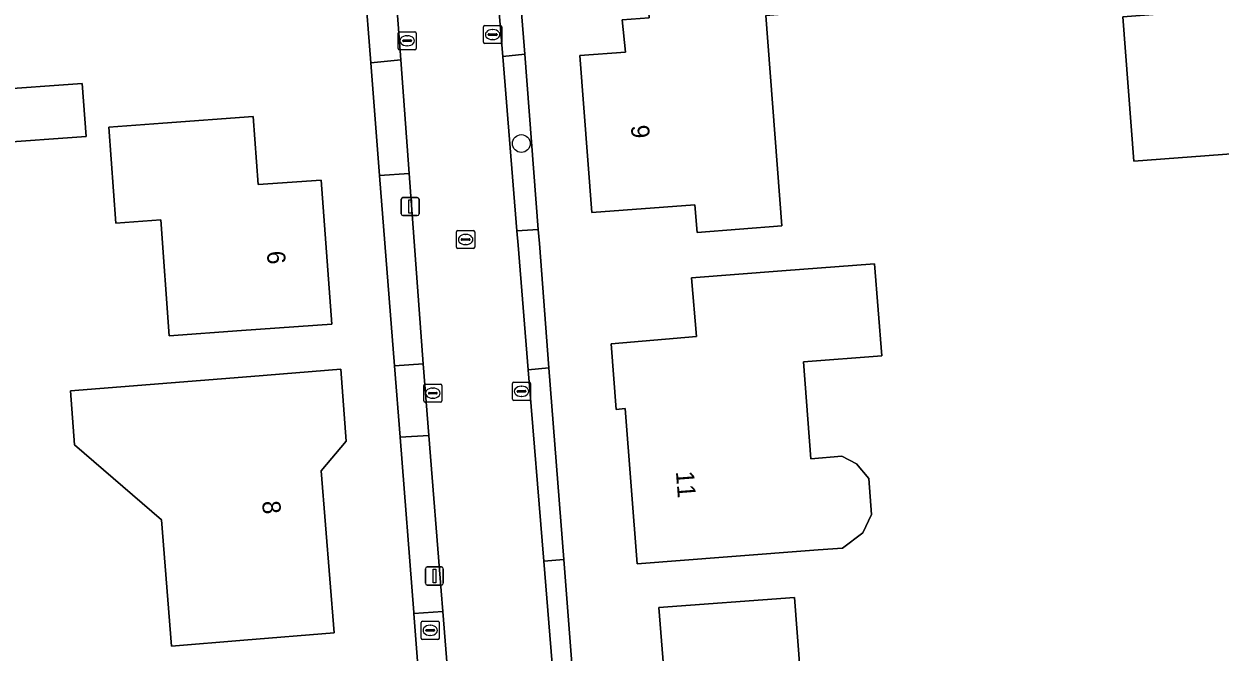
# Model space of a CAD drawing. Extents: x 157320 to 158835, y 386650 to 388491.
# Drawn here: x 158258.3 to 158324.3, y 387564.5 to 387599.1 of the extents above; entities that cross this region are included whole.
import ezdxf

# ---------------------------------------------------------------- set-up
doc = ezdxf.new("R2010")
doc.units = 0
for name, color, linetype in [('IMGEO_Boom', 7, 'Continuous'), ('IMGEO_Brandkraan', 7, 'Continuous'), ('IMGEO_Erf', 7, 'Continuous'), ('IMGEO_Groenvoorziening', 7, 'Continuous'), ('IMGEO_Kolk', 7, 'Continuous'), ('IMGEO_Lichtmast', 7, 'Continuous'), ('IMGEO_Pand', 7, 'Continuous'), ('IMGEO_Pand_nummerreeks', 7, 'Continuous'), ('IMGEO_Rijbaan_lokaal_gesloten', 7, 'Continuous'), ('IMGEO_Rioolput', 7, 'Continuous'), ('IMGEO_Voetpad_open', 7, 'Continuous')]:
    doc.layers.add(name, color=color, linetype=linetype)

msp = doc.modelspace()

# ---------------------------------------------------------------- linework, layer by layer
at = {"layer": 'IMGEO_Boom'}
msp.add_circle((158285.766, 387592.545), 0.489, dxfattribs=at)
at = {"layer": 'IMGEO_Brandkraan'}
for p, q in [((158280.238, 387565.248), (158280.238, 387566.1)), ((158280.313, 387566.174), (158281.165, 387566.174)), ((158280.54, 387565.717), (158280.938, 387565.717)), ((158280.726, 387565.954), (158280.751, 387565.954)), ((158281.239, 387566.1), (158281.239, 387565.248)), ((158281.165, 387565.174), (158280.313, 387565.174)), ((158280.497, 387565.668), (158280.497, 387565.68)), ((158280.935, 387565.631), (158280.537, 387565.631)), ((158280.749, 387565.394), (158280.724, 387565.394)), ((158280.981, 387565.68), (158280.981, 387565.668))]:
    msp.add_line(p, q, dxfattribs=at)
for points in [[(158280.238, 387565.248), (158280.238, 387566.1)], [(158280.313, 387566.174), (158281.165, 387566.174)], [(158281.239, 387566.1), (158281.239, 387565.248)], [(158281.165, 387565.174), (158280.313, 387565.174)]]:
    msp.add_lwpolyline(points, dxfattribs=at)
for centre, radius, start, end in [((158280.315, 387566.098), 0.0765, 91.55205, 178.44795), ((158280.315, 387566.098), 0.0765, 91.55205, 178.44795), ((158280.537, 387565.677), 0.0403, 85.87752, 175.75265), ((158280.942, 387565.679), 0.0386, 1.73085, 96.63898), ((158281.163, 387566.098), 0.0765, 1.55205, 88.44795), ((158281.163, 387566.098), 0.0765, 1.55205, 88.44795), ((158280.315, 387565.25), 0.0765, 181.55205, 268.44795), ((158280.315, 387565.25), 0.0765, 181.55205, 268.44795), ((158280.534, 387565.667), 0.0366, 178.93798, 274.71019), ((158280.938, 387565.674), 0.043, 264.86636, 352.45326), ((158281.163, 387565.25), 0.0765, 271.55205, 358.44795), ((158281.163, 387565.25), 0.0765, 271.55205, 358.44795)]:
    msp.add_arc(centre, radius, start, end, dxfattribs=at)
for centre, major_axis, ratio, start_param, end_param in [((158280.725, 387565.674), (-0.387, 0.002), 0.722429, 4.712389, 7.853982), ((158280.75, 387565.674), (-0.39, 0.002), 0.717154, 1.570796, 4.712389)]:
    msp.add_ellipse(centre, major_axis=major_axis, ratio=ratio, start_param=start_param, end_param=end_param, dxfattribs=at)
at = {"layer": 'IMGEO_Erf'}
for points in [[(158279.07, 387576.334), (158278.762, 387580.273), (158277.942, 387590.779), (158277.456, 387597.006), (158276.412, 387610.375), (158275.632, 387620.366), (158274.568, 387633.986), (158274.475, 387635.184), (158274.263, 387637.895), (158272.074, 387640.047), (158269.51, 387640.058), (158268.447, 387640.062), (158253.047, 387640.125), (158247.419, 387640.148), (158247.42, 387640.337), (158232.584, 387640.439), (158231.659, 387638.42), (158218.273, 387609.64), (158213.897, 387596.941), (158211.322, 387580.364), (158210.214, 387573.247)], [(158285.6, 387602.082), (158285.955, 387597.47), (158286.7, 387587.799), (158286.76, 387587.024), (158287.289, 387580.163), (158288.104, 387569.58), (158288.819, 387560.498), (158290.707, 387536.775), (158292.806, 387534.648), (158300.504, 387534.106), (158303.305, 387533.909), (158323.325, 387532.499), (158326.705, 387532.261)], [(158232.355, 387493.717), (158235.077, 387493.358), (158243.118, 387500), (158245.175, 387501.699), (158256.008, 387510.648), (158261.223, 387514.955), (158266.156, 387519.03), (158270.83, 387522.891), (158271.96, 387523.824), (158277.653, 387528.526), (158277.725, 387528.586), (158278.367, 387529.116), (158280.95, 387531.25), (158282.333, 387534.536), (158281.402, 387546.456), (158281.207, 387548.958), (158280.98, 387551.862), (158280.882, 387553.115), (158280.351, 387559.925), (158279.829, 387566.604), (158279.825, 387566.656), (158279.07, 387576.334)]]:
    msp.add_lwpolyline(points, dxfattribs=at)
for points in [[(158295.469, 387587.637), (158295.352, 387589.167), (158289.65, 387588.73), (158288.99, 387597.41), (158291.51, 387597.58), (158291.34, 387599.37), (158292.828, 387599.473), (158292.586, 387602.966), (158297.572, 387603.347), (158301, 387603.609), (158301.294, 387599.775), (158299.257, 387599.618), (158300.148, 387587.996)], [(158333.28, 387592.58), (158330.125, 387592.362), (158327.657, 387592.175), (158319.576, 387591.564), (158318.973, 387599.541), (158321.366, 387599.722), (158321.138, 387602.797), (158325.975, 387603.163), (158330.96, 387603.54), (158331.22, 387600.43), (158332.67, 387600.56)], [(158256.585, 387592.562), (158256.371, 387595.485), (158261.519, 387595.861), (158261.733, 387592.938)], [(158265.866, 387588.332), (158263.375, 387588.151), (158262.988, 387593.451), (158265.973, 387593.669), (158270.959, 387594.032), (158271.233, 387590.276), (158274.71, 387590.53), (158275.3, 387582.58), (158270.314, 387582.216), (158266.333, 387581.926)], [(158304.626, 387571.05), (158303.494, 387570.219), (158302.147, 387570.114), (158297.146, 387569.726), (158292.16, 387569.34), (158291.504, 387577.911), (158291.006, 387577.872), (158290.73, 387581.48), (158295.436, 387581.89), (158295.153, 387585.134), (158300.139, 387585.518), (158305.268, 387585.913), (158305.662, 387580.825), (158301.342, 387580.49), (158301.756, 387575.151), (158303.462, 387575.283), (158304.267, 387574.868), (158304.952, 387574.052), (158305.106, 387572.063)], [(158261.089, 387575.912), (158260.869, 387578.904), (158270.826, 387579.694), (158275.81, 387580.09), (158276.1, 387576.11), (158274.72, 387574.48), (158275.43, 387565.53), (158270.447, 387565.125), (158266.459, 387564.801), (158265.892, 387571.778)], [(158301.154, 387563.389), (158293.68, 387562.79), (158293.36, 387566.93), (158300.84, 387567.48)]]:
    msp.add_lwpolyline(points, close=True, dxfattribs=at)
at = {"layer": 'IMGEO_Groenvoorziening'}
for points in [[(158279.105, 387597.163), (158278.12, 387610.444), (158276.412, 387610.375), (158277.456, 387597.006)], [(158285.955, 387597.47), (158284.74, 387597.355), (158285.524, 387587.731), (158286.7, 387587.799)], [(158280.35, 387580.387), (158279.571, 387590.889), (158277.942, 387590.779), (158278.762, 387580.273)], [(158287.289, 387580.163), (158286.15, 387580.05), (158287.011, 387569.49), (158288.104, 387569.58)], [(158280.664, 387576.432), (158279.07, 387576.334), (158279.825, 387566.656), (158279.829, 387566.604), (158281.436, 387566.711), (158281.345, 387567.855)]]:
    msp.add_lwpolyline(points, close=True, dxfattribs=at)
at = {"layer": 'IMGEO_Kolk'}
for p, q in [((158279.038, 387598.717), (158279.89, 387598.717)), ((158283.682, 387598.132), (158283.682, 387598.984)), ((158283.757, 387599.058), (158284.609, 387599.058)), ((158284.17, 387598.838), (158284.195, 387598.838)), ((158284.683, 387598.984), (158284.683, 387598.132)), ((158278.963, 387597.791), (158278.963, 387598.643)), ((158279.222, 387598.211), (158279.222, 387598.223)), ((158279.66, 387598.174), (158279.262, 387598.174)), ((158279.265, 387598.26), (158279.663, 387598.26)), ((158279.451, 387598.497), (158279.476, 387598.497)), ((158279.706, 387598.223), (158279.706, 387598.211)), ((158279.964, 387598.643), (158279.964, 387597.791)), ((158284.609, 387598.058), (158283.757, 387598.058)), ((158283.941, 387598.552), (158283.941, 387598.564)), ((158284.379, 387598.515), (158283.981, 387598.515)), ((158283.984, 387598.601), (158284.382, 387598.601)), ((158284.193, 387598.278), (158284.168, 387598.278)), ((158284.425, 387598.564), (158284.425, 387598.552)), ((158279.89, 387597.717), (158279.038, 387597.717)), ((158279.474, 387597.937), (158279.449, 387597.937)), ((158280.379, 387578.341), (158280.379, 387579.193)), ((158280.454, 387579.267), (158281.306, 387579.267)), ((158280.867, 387579.047), (158280.892, 387579.047)), ((158281.38, 387579.193), (158281.38, 387578.341)), ((158285.276, 387578.443), (158285.276, 387579.295)), ((158285.351, 387579.369), (158286.203, 387579.369)), ((158285.578, 387578.912), (158285.976, 387578.912)), ((158285.764, 387579.149), (158285.789, 387579.149)), ((158286.277, 387579.295), (158286.277, 387578.443)), ((158281.306, 387578.267), (158280.454, 387578.267)), ((158280.638, 387578.761), (158280.638, 387578.773)), ((158281.076, 387578.724), (158280.678, 387578.724)), ((158280.681, 387578.81), (158281.079, 387578.81)), ((158280.89, 387578.487), (158280.865, 387578.487)), ((158281.122, 387578.773), (158281.122, 387578.761)), ((158286.203, 387578.369), (158285.351, 387578.369)), ((158285.535, 387578.863), (158285.535, 387578.875)), ((158285.973, 387578.826), (158285.575, 387578.826)), ((158285.787, 387578.589), (158285.762, 387578.589)), ((158286.019, 387578.875), (158286.019, 387578.863))]:
    msp.add_line(p, q, dxfattribs=at)
for points in [[(158279.038, 387598.717), (158279.89, 387598.717)], [(158283.682, 387598.132), (158283.682, 387598.984)], [(158283.757, 387599.058), (158284.609, 387599.058)], [(158284.683, 387598.984), (158284.683, 387598.132)], [(158278.963, 387597.791), (158278.963, 387598.643)], [(158279.964, 387598.643), (158279.964, 387597.791)], [(158284.609, 387598.058), (158283.757, 387598.058)], [(158279.89, 387597.717), (158279.038, 387597.717)], [(158280.379, 387578.341), (158280.379, 387579.193)], [(158280.454, 387579.267), (158281.306, 387579.267)], [(158281.38, 387579.193), (158281.38, 387578.341)], [(158285.276, 387578.443), (158285.276, 387579.295)], [(158285.351, 387579.369), (158286.203, 387579.369)], [(158286.277, 387579.295), (158286.277, 387578.443)], [(158281.306, 387578.267), (158280.454, 387578.267)], [(158286.203, 387578.369), (158285.351, 387578.369)]]:
    msp.add_lwpolyline(points, dxfattribs=at)
for centre, radius, start, end in [((158279.04, 387598.641), 0.0765, 91.55205, 178.44795), ((158279.04, 387598.641), 0.0765, 91.55205, 178.44795), ((158279.888, 387598.641), 0.0765, 1.55205, 88.44795), ((158279.888, 387598.641), 0.0765, 1.55205, 88.44795), ((158283.759, 387598.982), 0.0765, 91.55205, 178.44795), ((158283.759, 387598.982), 0.0765, 91.55205, 178.44795), ((158284.607, 387598.982), 0.0765, 1.55205, 88.44795), ((158284.607, 387598.982), 0.0765, 1.55205, 88.44795), ((158279.262, 387598.22), 0.0403, 85.87752, 175.75265), ((158279.259, 387598.21), 0.0366, 178.93798, 274.71019), ((158279.663, 387598.217), 0.043, 264.86636, 352.45326), ((158279.667, 387598.222), 0.0386, 1.73085, 96.63898), ((158283.759, 387598.134), 0.0765, 181.55205, 268.44795), ((158283.759, 387598.134), 0.0765, 181.55205, 268.44795), ((158283.981, 387598.561), 0.0403, 85.87752, 175.75265), ((158283.978, 387598.551), 0.0366, 178.93798, 274.71019), ((158284.382, 387598.558), 0.043, 264.86636, 352.45326), ((158284.386, 387598.563), 0.0386, 1.73085, 96.63898), ((158284.607, 387598.134), 0.0765, 271.55205, 358.44795), ((158284.607, 387598.134), 0.0765, 271.55205, 358.44795), ((158279.04, 387597.793), 0.0765, 181.55205, 268.44795), ((158279.04, 387597.793), 0.0765, 181.55205, 268.44795), ((158279.888, 387597.793), 0.0765, 271.55205, 358.44795), ((158279.888, 387597.793), 0.0765, 271.55205, 358.44795), ((158280.456, 387579.191), 0.0765, 91.55205, 178.44795), ((158280.456, 387579.191), 0.0765, 91.55205, 178.44795), ((158281.304, 387579.191), 0.0765, 1.55205, 88.44795), ((158281.304, 387579.191), 0.0765, 1.55205, 88.44795), ((158285.353, 387579.293), 0.0765, 91.55205, 178.44795), ((158285.353, 387579.293), 0.0765, 91.55205, 178.44795), ((158285.575, 387578.872), 0.0403, 85.87752, 175.75265), ((158285.98, 387578.874), 0.0386, 1.73085, 96.63898), ((158286.201, 387579.293), 0.0765, 1.55205, 88.44795), ((158286.201, 387579.293), 0.0765, 1.55205, 88.44795), ((158280.456, 387578.343), 0.0765, 181.55205, 268.44795), ((158280.456, 387578.343), 0.0765, 181.55205, 268.44795), ((158280.678, 387578.77), 0.0403, 85.87752, 175.75265), ((158280.675, 387578.76), 0.0366, 178.93798, 274.71019), ((158281.079, 387578.767), 0.043, 264.86636, 352.45326), ((158281.083, 387578.772), 0.0386, 1.73085, 96.63898), ((158281.304, 387578.343), 0.0765, 271.55205, 358.44795), ((158281.304, 387578.343), 0.0765, 271.55205, 358.44795), ((158285.353, 387578.445), 0.0765, 181.55205, 268.44795), ((158285.353, 387578.445), 0.0765, 181.55205, 268.44795), ((158285.572, 387578.862), 0.0366, 178.93798, 274.71019), ((158285.976, 387578.869), 0.043, 264.86636, 352.45326), ((158286.201, 387578.445), 0.0765, 271.55205, 358.44795), ((158286.201, 387578.445), 0.0765, 271.55205, 358.44795)]:
    msp.add_arc(centre, radius, start, end, dxfattribs=at)
for centre, major_axis, ratio, start_param, end_param in [((158284.169, 387598.558), (-0.387, 0.002), 0.722429, 4.712389, 7.853982), ((158284.194, 387598.558), (-0.39, 0.002), 0.717154, 1.570796, 4.712389), ((158279.45, 387598.217), (-0.387, 0.002), 0.722429, 4.712389, 7.853982), ((158279.475, 387598.217), (-0.39, 0.002), 0.717154, 1.570796, 4.712389), ((158280.866, 387578.767), (-0.387, 0.002), 0.722429, 4.712389, 7.853982), ((158280.891, 387578.767), (-0.39, 0.002), 0.717154, 1.570796, 4.712389), ((158285.763, 387578.869), (-0.387, 0.002), 0.722429, 4.712389, 7.853982), ((158285.788, 387578.869), (-0.39, 0.002), 0.717154, 1.570796, 4.712389)]:
    msp.add_ellipse(centre, major_axis=major_axis, ratio=ratio, start_param=start_param, end_param=end_param, dxfattribs=at)
at = {"layer": 'IMGEO_Lichtmast'}
for p, q in [((158279.132, 387588.667), (158279.132, 387589.467)), ((158279.132, 387589.467), (158279.132, 387588.667)), ((158279.232, 387589.567), (158280.022, 387589.567)), ((158280.022, 387589.567), (158279.232, 387589.567)), ((158280.122, 387589.467), (158280.122, 387588.667)), ((158280.122, 387588.667), (158280.122, 387589.467)), ((158280.022, 387588.567), (158279.232, 387588.567)), ((158279.232, 387588.567), (158280.022, 387588.567)), ((158280.47, 387568.273), (158280.47, 387569.073)), ((158280.47, 387569.073), (158280.47, 387568.273)), ((158280.57, 387569.173), (158281.36, 387569.173)), ((158281.36, 387569.173), (158280.57, 387569.173)), ((158281.46, 387569.073), (158281.46, 387568.273)), ((158281.46, 387568.273), (158281.46, 387569.073)), ((158281.36, 387568.173), (158280.57, 387568.173)), ((158280.57, 387568.173), (158281.36, 387568.173))]:
    msp.add_line(p, q, dxfattribs=at)
for points in [[(158279.552, 387589.442), (158279.702, 387589.442), (158279.702, 387588.692), (158279.552, 387588.692), (158279.552, 387589.442)], [(158280.89, 387569.048), (158281.04, 387569.048), (158281.04, 387568.298), (158280.89, 387568.298), (158280.89, 387569.048)]]:
    msp.add_lwpolyline(points, dxfattribs=at)
for centre, start, end in [((158279.232, 387589.467), 90, 180), ((158279.232, 387589.467), 90, 180), ((158280.022, 387589.467), 0, 90), ((158280.022, 387589.467), 360, 90), ((158279.232, 387588.667), 180, 270), ((158279.232, 387588.667), 180, 270), ((158280.022, 387588.667), 270, 0), ((158280.022, 387588.667), 270, 0), ((158280.57, 387569.073), 90, 180), ((158280.57, 387569.073), 90, 180), ((158281.36, 387569.073), 0, 90), ((158281.36, 387569.073), 360, 90), ((158280.57, 387568.273), 180, 270), ((158280.57, 387568.273), 180, 270), ((158281.36, 387568.273), 270, 0), ((158281.36, 387568.273), 270, 0)]:
    msp.add_arc(centre, 0.1, start, end, dxfattribs=at)
at = {"layer": 'IMGEO_Pand'}
for points in [[(158300.148, 387587.996), (158299.257, 387599.618), (158301.294, 387599.775), (158301, 387603.609), (158297.572, 387603.347), (158292.586, 387602.966), (158292.828, 387599.473), (158291.34, 387599.37), (158291.51, 387597.58), (158288.99, 387597.41), (158289.65, 387588.73), (158295.352, 387589.167), (158295.469, 387587.637)], [(158332.67, 387600.56), (158331.22, 387600.43), (158330.96, 387603.54), (158325.975, 387603.163), (158321.138, 387602.797), (158321.366, 387599.722), (158318.973, 387599.541), (158319.576, 387591.564), (158327.657, 387592.175), (158330.125, 387592.362), (158333.28, 387592.58)], [(158256.371, 387595.485), (158256.585, 387592.562), (158261.733, 387592.938), (158261.519, 387595.861)], [(158270.314, 387582.216), (158275.3, 387582.58), (158274.71, 387590.53), (158271.233, 387590.276), (158270.959, 387594.032), (158265.973, 387593.669), (158262.988, 387593.451), (158263.375, 387588.151), (158265.866, 387588.332), (158266.333, 387581.926)], [(158300.139, 387585.518), (158295.153, 387585.134), (158295.436, 387581.89), (158290.73, 387581.48), (158291.006, 387577.872), (158291.504, 387577.911), (158292.16, 387569.34), (158297.146, 387569.726), (158302.147, 387570.114), (158303.494, 387570.219), (158304.626, 387571.05), (158305.106, 387572.063), (158304.952, 387574.052), (158304.267, 387574.868), (158303.462, 387575.283), (158301.756, 387575.151), (158301.342, 387580.49), (158305.662, 387580.825), (158305.268, 387585.913)], [(158270.826, 387579.694), (158260.869, 387578.904), (158261.089, 387575.912), (158265.892, 387571.778), (158266.459, 387564.801), (158270.447, 387565.125), (158275.43, 387565.53), (158274.72, 387574.48), (158276.1, 387576.11), (158275.81, 387580.09)], [(158293.68, 387562.79), (158301.154, 387563.389), (158300.84, 387567.48), (158293.36, 387566.93)]]:
    msp.add_lwpolyline(points, close=True, dxfattribs=at)
at = {"layer": 'IMGEO_Rijbaan_lokaal_gesloten'}
for points in [[(158278.12, 387610.444), (158279.105, 387597.163), (158279.571, 387590.889), (158280.35, 387580.387), (158280.664, 387576.432), (158281.345, 387567.855), (158281.436, 387566.711), (158281.966, 387560.023), (158282.51, 387553.175), (158282.602, 387552.015), (158282.833, 387549.097), (158283.032, 387546.588), (158283.958, 387534.926)], [(158285.589, 387586.934), (158285.524, 387587.731), (158284.74, 387597.355), (158284.363, 387601.974)], [(158289.503, 387538.916), (158287.75, 387560.418), (158287.011, 387569.49), (158286.15, 387580.05), (158285.589, 387586.934)]]:
    msp.add_lwpolyline(points, dxfattribs=at)
at = {"layer": 'IMGEO_Rioolput'}
for p, q in [((158282.191, 387586.819), (158282.191, 387587.671)), ((158282.266, 387587.745), (158283.118, 387587.745)), ((158282.679, 387587.525), (158282.704, 387587.525)), ((158283.192, 387587.671), (158283.192, 387586.819)), ((158282.45, 387587.239), (158282.45, 387587.251)), ((158282.888, 387587.202), (158282.49, 387587.202)), ((158282.493, 387587.288), (158282.891, 387587.288)), ((158282.702, 387586.965), (158282.677, 387586.965)), ((158282.934, 387587.251), (158282.934, 387587.239)), ((158283.118, 387586.745), (158282.266, 387586.745))]:
    msp.add_line(p, q, dxfattribs=at)
for points in [[(158282.191, 387586.819), (158282.191, 387587.671)], [(158282.266, 387587.745), (158283.118, 387587.745)], [(158283.192, 387587.671), (158283.192, 387586.819)], [(158283.118, 387586.745), (158282.266, 387586.745)]]:
    msp.add_lwpolyline(points, dxfattribs=at)
for centre, radius, start, end in [((158282.268, 387587.669), 0.0765, 91.55205, 178.44795), ((158282.268, 387587.669), 0.0765, 91.55205, 178.44795), ((158283.116, 387587.669), 0.0765, 1.55205, 88.44795), ((158283.116, 387587.669), 0.0765, 1.55205, 88.44795), ((158282.268, 387586.821), 0.0765, 181.55205, 268.44795), ((158282.268, 387586.821), 0.0765, 181.55205, 268.44795), ((158282.49, 387587.248), 0.0403, 85.87752, 175.75265), ((158282.487, 387587.238), 0.0366, 178.93798, 274.71019), ((158282.891, 387587.245), 0.043, 264.86636, 352.45326), ((158282.895, 387587.25), 0.0386, 1.73085, 96.63898), ((158283.116, 387586.821), 0.0765, 271.55205, 358.44795), ((158283.116, 387586.821), 0.0765, 271.55205, 358.44795)]:
    msp.add_arc(centre, radius, start, end, dxfattribs=at)
for centre, major_axis, ratio, start_param, end_param in [((158282.678, 387587.245), (-0.387, 0.002), 0.722429, 4.712389, 7.853982), ((158282.703, 387587.245), (-0.39, 0.002), 0.717154, 1.570796, 4.712389)]:
    msp.add_ellipse(centre, major_axis=major_axis, ratio=ratio, start_param=start_param, end_param=end_param, dxfattribs=at)
at = {"layer": 'IMGEO_Voetpad_open'}
for points in [[(158284.363, 387601.974), (158284.74, 387597.355), (158285.955, 387597.47), (158285.6, 387602.082)], [(158279.571, 387590.889), (158279.105, 387597.163), (158277.456, 387597.006), (158277.942, 387590.779)], [(158286.76, 387587.024), (158286.7, 387587.799), (158285.524, 387587.731), (158285.589, 387586.934), (158286.15, 387580.05), (158287.289, 387580.163)], [(158280.664, 387576.432), (158280.35, 387580.387), (158278.762, 387580.273), (158279.07, 387576.334)], [(158288.104, 387569.58), (158287.011, 387569.49), (158287.75, 387560.418), (158288.819, 387560.498)], [(158281.436, 387566.711), (158279.829, 387566.604), (158280.351, 387559.925), (158281.966, 387560.023)]]:
    msp.add_lwpolyline(points, close=True, dxfattribs=at)

# ---------------------------------------------------------------- texts
at = {"layer": 'IMGEO_Pand_nummerreeks'}
for s, rotation, p in [('9', 274.34822, (158291.812, 387593.536)), ('6', 274.24436, (158271.714, 387586.587)), ('11', 274.37672, (158294.298, 387574.438)), ('8', 274.53575, (158271.454, 387572.795))]:
    msp.add_text(s, height=1, rotation=rotation, dxfattribs=at).set_placement(p)

doc.saveas('drawing.dxf')
